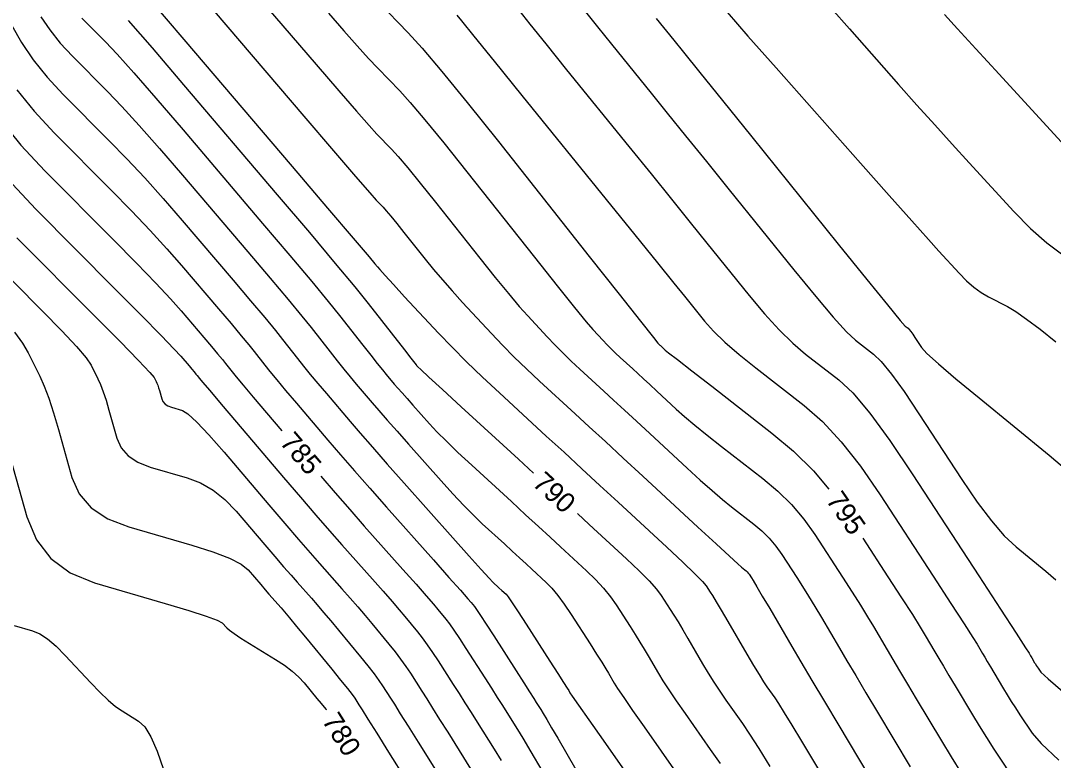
# Model space of a CAD drawing. Extents: x 2082232 to 2083549, y 592624 to 593832.
# Drawn here: x 2082602.69 to 2082638.95, y 593741.65 to 593767.65 of the extents above; entities that cross this region are included whole.
import ezdxf

# ---------------------------------------------------------------- set-up
doc = ezdxf.new("R2010")
doc.units = 0
doc.layers.add('DT_X_Contour_Major', color=7, linetype='Continuous')
doc.layers.add('DT_X_Contour_Minor', color=7, linetype='Continuous')

msp = doc.modelspace()

# ---------------------------------------------------------------- linework, layer by layer
at = {"layer": 'DT_X_Contour_Major'}
for points in [[(2082615.258, 593768.291), (2082616.298, 593767.219), (2082616.789, 593766.679), (2082617.481, 593765.861), (2082618.374, 593764.765), (2082619.468, 593763.392), (2082622.656, 593759.361), (2082623.703, 593758.037), (2082624.454, 593757.087), (2082624.91, 593756.512), (2082625.069, 593756.312), (2082625.101, 593756.279), (2082625.113, 593756.266), (2082625.125, 593756.253), (2082625.139, 593756.24), (2082625.153, 593756.227), (2082625.224, 593756.162), (2082625.324, 593756.069), (2082625.443, 593755.974), (2082625.755, 593755.73), (2082626.259, 593755.337), (2082626.956, 593754.795), (2082629.072, 593753.151), (2082629.833, 593752.51), (2082630.529, 593751.818), (2082631.07, 593751.179)], [(2082606.47, 593767.655), (2082607.305, 593766.684), (2082608.407, 593765.393), (2082611.702, 593761.522), (2082612.828, 593760.195), (2082613.735, 593759.115), (2082614.423, 593758.284), (2082614.892, 593757.7), (2082616.164, 593756.071), (2082616.39, 593755.782), (2082616.528, 593755.607), (2082616.576, 593755.545), (2082616.588, 593755.531), (2082616.593, 593755.525), (2082616.599, 593755.518), (2082616.607, 593755.51), (2082616.615, 593755.5), (2082616.639, 593755.473), (2082616.741, 593755.378), (2082617.029, 593755.112), (2082617.503, 593754.676), (2082618.163, 593754.07), (2082620.171, 593752.227), (2082620.695, 593751.745)], [(2082627.495, 593767.941), (2082628.229, 593767.104), (2082629.215, 593765.987), (2082632.181, 593762.635), (2082633.187, 593761.499), (2082633.982, 593760.605), (2082634.565, 593759.953), (2082634.936, 593759.543), (2082635.644, 593758.772), (2082635.907, 593758.503), (2082636.167, 593758.274), (2082636.422, 593758.086), (2082636.674, 593757.937), (2082637.339, 593757.595), (2082637.633, 593757.421), (2082638.015, 593757.157), (2082638.485, 593756.801), (2082639.044, 593756.354)], [(2082601.974, 593764.167), (2082602.7, 593763.266), (2082603.541, 593762.363), (2082605.935, 593759.952), (2082606.758, 593759.118), (2082607.431, 593758.422), (2082607.953, 593757.864), (2082608.325, 593757.446), (2082609.118, 593756.514), (2082609.389, 593756.195), (2082609.607, 593755.935), (2082609.773, 593755.735), (2082609.886, 593755.595), (2082610.116, 593755.3), (2082610.256, 593755.127), (2082610.504, 593754.83), (2082610.86, 593754.409), (2082611.323, 593753.864), (2082611.862, 593753.231)], [(2082602.245, 593752.588), (2082602.91, 593750.211), (2082603.245, 593749.397), (2082603.751, 593748.738), (2082604.429, 593748.234), (2082605.277, 593747.885), (2082607.769, 593747.16), (2082608.594, 593746.913), (2082609.201, 593746.719), (2082609.59, 593746.575), (2082609.761, 593746.483), (2082609.925, 593746.305), (2082610.022, 593746.221), (2082610.188, 593746.1), (2082610.423, 593745.945), (2082610.728, 593745.753), (2082611.633, 593745.195), (2082611.951, 593744.986), (2082612.226, 593744.778), (2082612.458, 593744.573), (2082612.647, 593744.368), (2082613.094, 593743.824), (2082613.241, 593743.644), (2082613.349, 593743.512), (2082613.417, 593743.428), (2082613.424, 593743.419)], [(2082613.225, 593751.634), (2082613.732, 593751.047), (2082614.245, 593750.46), (2082614.755, 593749.882), (2082616.114, 593748.352), (2082616.573, 593747.834), (2082616.931, 593747.428), (2082617.187, 593747.133), (2082617.343, 593746.949), (2082617.623, 593746.608), (2082617.746, 593746.448), (2082617.904, 593746.223), (2082618.098, 593745.934), (2082618.327, 593745.58), (2082618.986, 593744.55), (2082619.219, 593744.184), (2082619.426, 593743.859), (2082619.606, 593743.574), (2082619.76, 593743.331), (2082620.133, 593742.736), (2082620.322, 593742.427), (2082620.608, 593741.947), (2082620.993, 593741.295)], [(2082622.239, 593750.322), (2082622.658, 593749.936), (2082623.966, 593748.724), (2082624.41, 593748.303), (2082624.761, 593747.95), (2082625.019, 593747.664), (2082625.184, 593747.446), (2082625.5, 593746.954), (2082625.628, 593746.751), (2082625.774, 593746.512), (2082625.939, 593746.236), (2082626.123, 593745.924), (2082626.638, 593745.042), (2082626.834, 593744.714), (2082627.036, 593744.391), (2082627.244, 593744.074), (2082627.458, 593743.761), (2082628.038, 593742.936), (2082628.289, 593742.562), (2082628.609, 593742.062), (2082628.996, 593741.434)], [(2082632.263, 593749.453), (2082633.141, 593748.102), (2082633.622, 593747.36), (2082634.002, 593746.768), (2082634.28, 593746.328), (2082634.456, 593746.038), (2082634.791, 593745.466), (2082634.93, 593745.23), (2082635.094, 593744.952), (2082635.285, 593744.632), (2082635.501, 593744.269), (2082636.113, 593743.246), (2082636.35, 593742.856), (2082636.601, 593742.454), (2082636.866, 593742.039), (2082637.145, 593741.612), (2082637.908, 593740.456), (2082638.283, 593739.973), (2082638.835, 593739.389), (2082639.566, 593738.704)]]:
    msp.add_lwpolyline(points, dxfattribs=at)
at = {"layer": 'DT_X_Contour_Minor'}
for points in [[(2082610.728, 593768.839), (2082613.067, 593766.1), (2082613.858, 593765.177), (2082614.478, 593764.461), (2082614.925, 593763.954), (2082615.202, 593763.654), (2082615.709, 593763.131), (2082615.949, 593762.867), (2082616.287, 593762.468), (2082616.723, 593761.933), (2082617.257, 593761.263), (2082618.813, 593759.295), (2082619.355, 593758.615), (2082619.816, 593758.05), (2082620.196, 593757.6), (2082620.494, 593757.265), (2082621.179, 593756.527), (2082621.444, 593756.248), (2082621.723, 593755.966), (2082622.017, 593755.681), (2082622.326, 593755.392), (2082623.17, 593754.618), (2082623.508, 593754.307), (2082623.889, 593753.955), (2082624.314, 593753.563), (2082624.783, 593753.129), (2082626.089, 593751.919), (2082626.555, 593751.494), (2082626.971, 593751.125), (2082627.338, 593750.812), (2082627.657, 593750.555), (2082628.44, 593749.947), (2082628.722, 593749.709), (2082628.98, 593749.453), (2082629.213, 593749.178), (2082629.422, 593748.885), (2082629.947, 593748.077), (2082630.149, 593747.762), (2082630.361, 593747.421), (2082630.582, 593747.055), (2082630.814, 593746.665), (2082631.443, 593745.589), (2082631.704, 593745.145), (2082632.014, 593744.623), (2082632.372, 593744.02), (2082632.779, 593743.338), (2082633.931, 593741.413)], [(2082607.175, 593768.448), (2082608.423, 593766.983), (2082612.219, 593762.524), (2082613.468, 593761.056), (2082614.37, 593759.996), (2082614.924, 593759.343), (2082615.13, 593759.098), (2082615.215, 593758.989), (2082615.299, 593758.893), (2082615.487, 593758.687), (2082615.778, 593758.37), (2082616.174, 593757.943), (2082617.368, 593756.657), (2082617.837, 593756.165), (2082618.348, 593755.65), (2082618.903, 593755.115), (2082619.5, 593754.558), (2082621.148, 593753.044), (2082621.77, 593752.473), (2082622.396, 593751.895), (2082623.029, 593751.312), (2082623.667, 593750.721), (2082625.377, 593749.138), (2082625.944, 593748.608), (2082626.365, 593748.206), (2082626.639, 593747.931), (2082626.766, 593747.784), (2082626.908, 593747.562), (2082626.987, 593747.435), (2082627.115, 593747.221), (2082627.292, 593746.92), (2082627.519, 593746.532), (2082628.191, 593745.381), (2082628.424, 593744.985), (2082628.62, 593744.662), (2082628.777, 593744.41), (2082628.898, 593744.229), (2082629.168, 593743.844), (2082629.302, 593743.641), (2082629.504, 593743.32), (2082629.773, 593742.88), (2082630.108, 593742.322), (2082631.092, 593740.678)], [(2082609.481, 593767.977), (2082612.63, 593764.288), (2082613.675, 593763.066), (2082614.447, 593762.167), (2082614.947, 593761.59), (2082615.174, 593761.335), (2082615.415, 593761.087), (2082615.529, 593760.961), (2082615.69, 593760.771), (2082615.897, 593760.517), (2082616.151, 593760.198), (2082616.891, 593759.262), (2082617.182, 593758.904), (2082617.498, 593758.531), (2082617.839, 593758.144), (2082618.206, 593757.742), (2082619.219, 593756.651), (2082619.609, 593756.24), (2082620.022, 593755.823), (2082620.457, 593755.402), (2082620.913, 593754.975), (2082622.159, 593753.831), (2082622.659, 593753.372), (2082623.222, 593752.852), (2082623.85, 593752.272), (2082624.541, 593751.632), (2082626.472, 593749.845), (2082627.11, 593749.254), (2082627.579, 593748.822), (2082627.878, 593748.549), (2082628.007, 593748.436), (2082628.125, 593748.344), (2082628.167, 593748.309), (2082628.205, 593748.27), (2082628.24, 593748.229), (2082628.272, 593748.185), (2082628.35, 593748.064), (2082628.412, 593747.962), (2082628.54, 593747.747), (2082628.733, 593747.419), (2082628.992, 593746.978), (2082629.77, 593745.65), (2082630.091, 593745.103), (2082630.473, 593744.458), (2082630.916, 593743.714), (2082631.419, 593742.872), (2082632.84, 593740.496)], [(2082620.179, 593768.015), (2082620.569, 593767.523), (2082621.13, 593766.825), (2082621.861, 593765.918), (2082624.041, 593763.226), (2082624.826, 593762.256), (2082625.545, 593761.366), (2082626.199, 593760.556), (2082626.788, 593759.826), (2082628.27, 593757.986), (2082628.811, 593757.34), (2082629.322, 593756.781), (2082629.803, 593756.311), (2082630.255, 593755.928), (2082631.418, 593755.025), (2082631.908, 593754.561), (2082632.506, 593753.85), (2082633.211, 593752.89), (2082634.024, 593751.681), (2082636.335, 593748.128), (2082637.096, 593746.958), (2082637.643, 593746.116), (2082637.977, 593745.6), (2082638.099, 593745.411), (2082638.139, 593745.343), (2082638.155, 593745.315), (2082638.175, 593745.282), (2082638.197, 593745.244), (2082638.296, 593745.079), (2082638.324, 593745.033), (2082638.354, 593744.985), (2082638.385, 593744.936), (2082638.419, 593744.885), (2082638.509, 593744.747), (2082638.766, 593744.512), (2082639.468, 593743.91)], [(2082631.152, 593768.089), (2082631.793, 593767.352), (2082633.52, 593765.399), (2082634.161, 593764.679), (2082634.787, 593763.98), (2082635.398, 593763.305), (2082635.994, 593762.652), (2082637.565, 593760.941), (2082638.149, 593760.344), (2082638.725, 593759.836), (2082639.292, 593759.418)], [(2082603.396, 593767.776), (2082603.709, 593767.317), (2082604.08, 593766.856), (2082604.51, 593766.394), (2082605.735, 593765.16), (2082606.245, 593764.629), (2082606.854, 593763.961), (2082607.564, 593763.156), (2082608.374, 593762.214), (2082610.669, 593759.519), (2082611.453, 593758.595), (2082612.084, 593757.843), (2082612.563, 593757.264), (2082612.889, 593756.858), (2082613.556, 593756.004), (2082613.801, 593755.694), (2082614.036, 593755.401), (2082614.261, 593755.128), (2082614.475, 593754.872), (2082615.034, 593754.216), (2082615.271, 593753.94), (2082615.563, 593753.605), (2082615.91, 593753.211), (2082616.312, 593752.756), (2082617.458, 593751.466), (2082617.87, 593751.009), (2082618.248, 593750.607), (2082618.591, 593750.258), (2082618.9, 593749.964), (2082619.676, 593749.251), (2082619.955, 593748.995), (2082620.208, 593748.762), (2082620.436, 593748.552), (2082620.638, 593748.364), (2082621.144, 593747.896), (2082621.341, 593747.694), (2082621.553, 593747.439), (2082621.78, 593747.131), (2082622.021, 593746.771), (2082622.683, 593745.739), (2082622.909, 593745.384), (2082623.093, 593745.094), (2082623.233, 593744.868), (2082623.33, 593744.707), (2082623.531, 593744.364), (2082623.653, 593744.171), (2082623.868, 593743.85), (2082624.177, 593743.402), (2082624.58, 593742.825), (2082625.778, 593741.118)], [(2082604.833, 593767.737), (2082605.668, 593766.896), (2082606.073, 593766.467), (2082606.662, 593765.808), (2082607.435, 593764.92), (2082608.391, 593763.804), (2082611.185, 593760.521), (2082612.14, 593759.395), (2082612.91, 593758.479), (2082613.493, 593757.774), (2082613.891, 593757.279), (2082614.703, 593756.239), (2082614.983, 593755.883), (2082615.213, 593755.592), (2082615.394, 593755.367), (2082615.526, 593755.208), (2082615.811, 593754.873), (2082615.932, 593754.733), (2082616.081, 593754.562), (2082616.258, 593754.36), (2082616.464, 593754.128), (2082617.049, 593753.469), (2082617.306, 593753.193), (2082617.639, 593752.859), (2082618.047, 593752.467), (2082618.531, 593752.017), (2082619.923, 593750.739), (2082620.423, 593750.28), (2082620.877, 593749.862), (2082621.285, 593749.486), (2082621.648, 593749.15), (2082622.555, 593748.31), (2082622.876, 593747.998), (2082623.157, 593747.694), (2082623.399, 593747.398), (2082623.602, 593747.108), (2082624.091, 593746.346), (2082624.269, 593746.068), (2082624.434, 593745.803), (2082624.586, 593745.552), (2082624.726, 593745.315), (2082625.084, 593744.703), (2082625.243, 593744.442), (2082625.452, 593744.121), (2082625.711, 593743.738), (2082626.019, 593743.293), (2082626.908, 593742.027), (2082627.248, 593741.53)], [(2082613.504, 593767.912), (2082614.041, 593767.287), (2082614.508, 593766.756), (2082614.904, 593766.318), (2082615.23, 593765.972), (2082616.004, 593765.175), (2082616.369, 593764.773), (2082616.884, 593764.164), (2082617.548, 593763.349), (2082618.363, 593762.328), (2082620.734, 593759.328), (2082621.529, 593758.326), (2082622.135, 593757.568), (2082622.553, 593757.056), (2082622.782, 593756.789), (2082623.14, 593756.403), (2082623.278, 593756.257), (2082623.424, 593756.11), (2082623.578, 593755.961), (2082623.74, 593755.81), (2082624.181, 593755.405), (2082624.357, 593755.242), (2082624.557, 593755.058), (2082624.779, 593754.853), (2082625.024, 593754.627), (2082625.707, 593753.994), (2082625.999, 593753.734), (2082626.363, 593753.427), (2082626.799, 593753.074), (2082627.306, 593752.675), (2082628.756, 593751.549), (2082629.278, 593751.109), (2082629.754, 593750.635), (2082630.186, 593750.127), (2082630.573, 593749.584), (2082631.544, 593748.09), (2082631.886, 593747.561), (2082632.181, 593747.095), (2082632.431, 593746.692), (2082632.635, 593746.351), (2082633.117, 593745.527), (2082633.317, 593745.188), (2082633.554, 593744.787), (2082633.828, 593744.326), (2082634.14, 593743.804), (2082635.022, 593742.329), (2082635.363, 593741.768), (2082635.724, 593741.188)], [(2082618.006, 593767.843), (2082618.172, 593767.635), (2082618.608, 593767.095), (2082619.313, 593766.222), (2082620.289, 593765.016), (2082623.251, 593761.357), (2082624.256, 593760.115), (2082625.049, 593759.135), (2082625.63, 593758.415), (2082626, 593757.957), (2082626.704, 593757.083), (2082627.015, 593756.735), (2082627.418, 593756.345), (2082627.915, 593755.913), (2082628.505, 593755.439), (2082630.202, 593754.121), (2082630.846, 593753.554), (2082631.506, 593752.842), (2082632.182, 593751.985), (2082632.874, 593750.982), (2082634.738, 593748.115), (2082635.359, 593747.159), (2082635.822, 593746.442), (2082636.129, 593745.964), (2082636.277, 593745.725), (2082636.465, 593745.405), (2082636.542, 593745.273), (2082636.634, 593745.117), (2082636.741, 593744.938), (2082636.862, 593744.735), (2082637.205, 593744.163), (2082637.337, 593743.944), (2082637.477, 593743.719), (2082637.626, 593743.487), (2082637.782, 593743.248), (2082638.208, 593742.602), (2082638.524, 593742.242), (2082639.152, 593741.649)], [(2082622.53, 593767.952), (2082622.946, 593767.428), (2082623.434, 593766.821), (2082624.832, 593765.094), (2082625.396, 593764.396), (2082626.042, 593763.597), (2082626.768, 593762.697), (2082627.575, 593761.695), (2082629.836, 593758.888), (2082630.608, 593757.945), (2082631.226, 593757.218), (2082631.692, 593756.709), (2082632.004, 593756.417), (2082632.634, 593755.928), (2082632.911, 593755.659), (2082633.27, 593755.22), (2082633.711, 593754.609), (2082634.233, 593753.828), (2082635.736, 593751.518), (2082636.277, 593750.72), (2082636.776, 593750.059), (2082637.231, 593749.535), (2082637.643, 593749.148), (2082638.684, 593748.298), (2082639.042, 593747.995)], [(2082625.007, 593767.724), (2082625.622, 593766.963), (2082625.967, 593766.537), (2082626.538, 593765.828), (2082627.337, 593764.837), (2082628.363, 593763.564), (2082631.402, 593759.791), (2082632.404, 593758.55), (2082633.13, 593757.655), (2082633.58, 593757.107), (2082633.754, 593756.906), (2082633.85, 593756.831), (2082633.892, 593756.79), (2082633.947, 593756.723), (2082634.014, 593756.63), (2082634.094, 593756.511), (2082634.323, 593756.158), (2082634.514, 593755.948), (2082634.915, 593755.582), (2082635.525, 593755.061), (2082636.345, 593754.383), (2082638.811, 593752.37), (2082639.66, 593751.651)], [(2082635.134, 593767.858), (2082635.591, 593767.356), (2082636.23, 593766.657), (2082637.052, 593765.761), (2082639.485, 593763.11)], [(2082602.384, 593767.478), (2082602.719, 593766.873), (2082603.131, 593766.267), (2082603.62, 593765.659), (2082604.187, 593765.05), (2082605.802, 593763.424), (2082606.416, 593762.792), (2082607.046, 593762.115), (2082607.694, 593761.392), (2082608.358, 593760.625), (2082610.152, 593758.518), (2082610.765, 593757.795), (2082611.259, 593757.207), (2082611.633, 593756.755), (2082611.888, 593756.437), (2082612.409, 593755.77), (2082612.619, 593755.505), (2082612.859, 593755.211), (2082613.127, 593754.888), (2082613.424, 593754.536), (2082614.256, 593753.559), (2082614.609, 593753.148), (2082615.044, 593752.649), (2082615.562, 593752.061), (2082616.161, 593751.385), (2082617.867, 593749.463), (2082618.435, 593748.825), (2082618.858, 593748.354), (2082619.136, 593748.049), (2082619.268, 593747.91), (2082619.487, 593747.71), (2082619.587, 593747.618), (2082619.734, 593747.482), (2082619.807, 593747.389), (2082619.949, 593747.183), (2082620.16, 593746.864), (2082620.439, 593746.433), (2082621.274, 593745.131), (2082621.55, 593744.701), (2082621.752, 593744.385), (2082621.88, 593744.185), (2082621.934, 593744.099), (2082621.977, 593744.024), (2082622.062, 593743.899), (2082622.284, 593743.58), (2082622.644, 593743.066), (2082623.14, 593742.357), (2082624.648, 593740.209)], [(2082602.552, 593765.217), (2082603.16, 593764.463), (2082603.864, 593763.707), (2082605.868, 593761.688), (2082606.587, 593760.955), (2082607.238, 593760.268), (2082607.823, 593759.628), (2082608.342, 593759.035), (2082609.635, 593757.516), (2082610.077, 593756.995), (2082610.433, 593756.571), (2082610.703, 593756.245), (2082610.887, 593756.016), (2082611.263, 593755.535), (2082611.438, 593755.316), (2082611.681, 593755.021), (2082611.993, 593754.649), (2082612.374, 593754.2), (2082613.479, 593752.902), (2082613.919, 593752.389), (2082614.409, 593751.824), (2082614.95, 593751.208), (2082615.541, 593750.54), (2082617.184, 593748.69), (2082617.729, 593748.076), (2082618.131, 593747.622), (2082618.39, 593747.328), (2082618.506, 593747.193), (2082618.625, 593747.048), (2082618.701, 593746.943), (2082618.839, 593746.736), (2082619.04, 593746.428), (2082619.304, 593746.018), (2082620.09, 593744.788), (2082620.355, 593744.373), (2082620.561, 593744.05), (2082620.708, 593743.818), (2082620.797, 593743.679), (2082620.953, 593743.429), (2082621.034, 593743.296), (2082621.161, 593743.084), (2082621.333, 593742.793), (2082621.55, 593742.423), (2082622.189, 593741.33)], [(2082602.24, 593762.07), (2082603.217, 593761.02), (2082606.002, 593758.216), (2082606.929, 593757.281), (2082607.623, 593756.575), (2082608.083, 593756.1), (2082608.309, 593755.856), (2082608.602, 593755.513), (2082608.701, 593755.395), (2082608.782, 593755.299), (2082608.843, 593755.225), (2082608.885, 593755.174), (2082608.97, 593755.065), (2082609.075, 593754.938), (2082609.327, 593754.64), (2082609.726, 593754.17), (2082610.273, 593753.528), (2082611.925, 593751.587), (2082612.517, 593750.894), (2082613.056, 593750.269), (2082613.54, 593749.712), (2082613.97, 593749.225), (2082615.044, 593748.015), (2082615.417, 593747.593), (2082615.731, 593747.234), (2082615.985, 593746.938), (2082616.18, 593746.705), (2082616.621, 593746.168), (2082616.791, 593745.953), (2082616.969, 593745.71), (2082617.156, 593745.44), (2082617.351, 593745.142), (2082617.882, 593744.311), (2082618.084, 593743.995), (2082618.291, 593743.668), (2082618.504, 593743.33), (2082618.723, 593742.983), (2082619.312, 593742.042), (2082619.563, 593741.636)], [(2082602.558, 593760.015), (2082605.283, 593757.272), (2082606.18, 593756.365), (2082606.829, 593755.702), (2082607.228, 593755.283), (2082607.379, 593755.108), (2082607.449, 593754.966), (2082607.476, 593754.906), (2082607.504, 593754.832), (2082607.533, 593754.745), (2082607.563, 593754.643), (2082607.644, 593754.354), (2082607.688, 593754.254), (2082607.76, 593754.17), (2082607.861, 593754.104), (2082607.989, 593754.054), (2082608.368, 593753.944), (2082608.566, 593753.821), (2082608.877, 593753.534), (2082609.299, 593753.085), (2082609.834, 593752.473), (2082611.41, 593750.622), (2082611.964, 593749.973), (2082612.444, 593749.414), (2082612.851, 593748.945), (2082613.184, 593748.567), (2082613.973, 593747.678), (2082614.261, 593747.352), (2082614.531, 593747.04), (2082614.783, 593746.743), (2082615.017, 593746.461), (2082615.62, 593745.728), (2082615.836, 593745.458), (2082616.034, 593745.197), (2082616.214, 593744.946), (2082616.374, 593744.705), (2082616.778, 593744.073), (2082616.948, 593743.806), (2082617.156, 593743.477), (2082617.402, 593743.086), (2082617.686, 593742.635), (2082618.492, 593741.349)], [(2082601.424, 593759.487), (2082603.459, 593757.439), (2082604.138, 593756.744), (2082604.648, 593756.196), (2082604.991, 593755.795), (2082605.165, 593755.541), (2082605.404, 593755.058), (2082605.495, 593754.854), (2082605.59, 593754.603), (2082605.688, 593754.304), (2082605.79, 593753.958), (2082606.066, 593752.973), (2082606.217, 593752.632), (2082606.463, 593752.348), (2082606.804, 593752.122), (2082607.241, 593751.952), (2082608.532, 593751.576), (2082609.003, 593751.398), (2082609.447, 593751.143), (2082609.865, 593750.813), (2082610.256, 593750.407), (2082611.264, 593749.223), (2082611.618, 593748.808), (2082611.925, 593748.451), (2082612.185, 593748.151), (2082612.398, 593747.909), (2082612.903, 593747.341), (2082613.105, 593747.11), (2082613.33, 593746.847), (2082613.58, 593746.549), (2082613.855, 593746.217), (2082614.618, 593745.288), (2082614.882, 593744.963), (2082615.099, 593744.684), (2082615.271, 593744.452), (2082615.398, 593744.267), (2082615.674, 593743.835), (2082615.813, 593743.616), (2082616.021, 593743.286), (2082616.3, 593742.842), (2082616.649, 593742.287), (2082617.672, 593740.655)], [(2082602.468, 593756.69), (2082602.753, 593756.307), (2082602.95, 593755.974), (2082603.359, 593755.151), (2082603.515, 593754.802), (2082603.676, 593754.373), (2082603.844, 593753.863), (2082604.018, 593753.273), (2082604.488, 593751.592), (2082604.746, 593751.01), (2082605.166, 593750.526), (2082605.748, 593750.14), (2082606.493, 593749.85), (2082608.696, 593749.209), (2082609.44, 593748.975), (2082610.018, 593748.752), (2082610.431, 593748.54), (2082610.678, 593748.341), (2082611.118, 593747.825), (2082611.272, 593747.644), (2082611.406, 593747.488), (2082611.52, 593747.357), (2082611.613, 593747.251), (2082611.833, 593747.003), (2082611.949, 593746.869), (2082612.13, 593746.653), (2082612.378, 593746.354), (2082612.692, 593745.973), (2082613.616, 593744.848), (2082613.927, 593744.468), (2082614.164, 593744.171), (2082614.329, 593743.958), (2082614.421, 593743.829), (2082614.57, 593743.596), (2082614.677, 593743.427), (2082614.886, 593743.095), (2082615.198, 593742.599), (2082615.612, 593741.939), (2082616.851, 593739.962)], [(2082602.46, 593746.385), (2082603.104, 593746.198), (2082603.358, 593746.091), (2082603.634, 593745.912), (2082603.934, 593745.66), (2082604.258, 593745.335), (2082605.151, 593744.371), (2082605.472, 593744.039), (2082605.762, 593743.763), (2082606.023, 593743.544), (2082606.254, 593743.382), (2082606.83, 593743.027), (2082607.047, 593742.82), (2082607.264, 593742.467), (2082607.482, 593741.968), (2082607.701, 593741.322)]]:
    msp.add_lwpolyline(points, dxfattribs=at)

# ---------------------------------------------------------------- texts
at = {"layer": 'DT_X_Contour_Major'}
for s, rotation, p in [('785', 310.4678, (2082611.763, 593752.806)), ('790', 317.349, (2082620.622, 593751.337)), ('795', 304.6338, (2082630.948, 593750.788)), ('780', 302.1905, (2082613.251, 593743.04))]:
    msp.add_text(s, height=0.7, rotation=rotation, dxfattribs=at).set_placement(p)

doc.saveas('drawing.dxf')
